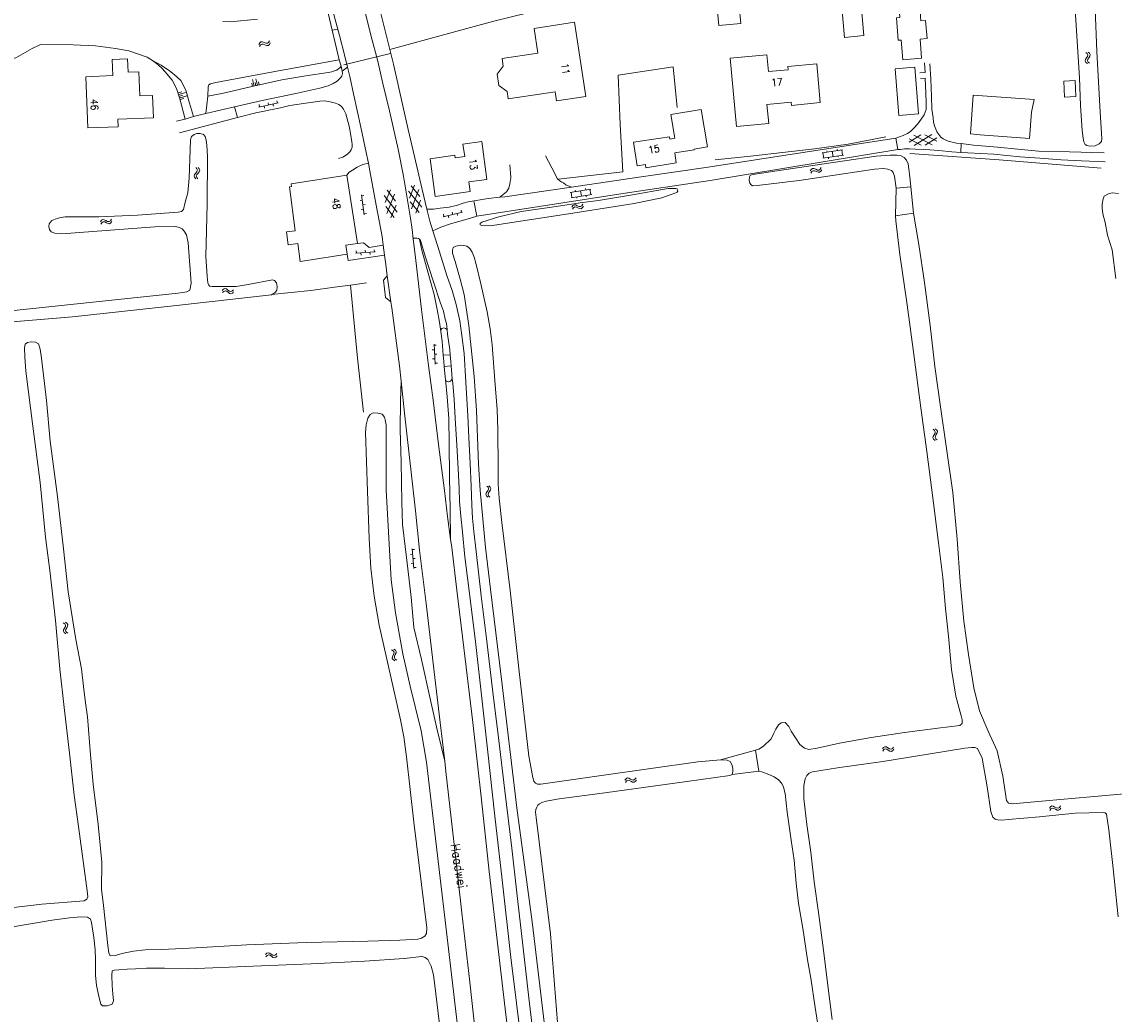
# Model space of a CAD drawing. Header units: metres. Extents: x 189705 to 199106, y 581686 to 588448.
# Tile 326 of 555: x 196426 to 196667, y 586095 to 586314. Entities that reach past the tile are written whole.
import ezdxf

# ---------------------------------------------------------------- set-up
doc = ezdxf.new("R2010")
doc.units = ezdxf.units.M
doc.layers.add('B-WA-OG-GBKN-G', color=7, linetype='Continuous', lineweight=18)
doc.styles.add('Style-STANDARD', font='STANDARD.shx')

msp = doc.modelspace()

# ---------------------------------------------------------------- linework, layer by layer
at = {"layer": 'B-WA-OG-GBKN-G'}
for p, q in [((196478.58, 586308.809), (196478.789, 586309.159)), ((196478.789, 586309.159), (196479.047, 586309.36)), ((196479.047, 586309.36), (196479.385, 586309.357)), ((196479.385, 586309.357), (196479.763, 586309.206)), ((196479.763, 586309.206), (196480.142, 586309.054)), ((196480.471, 586309.049), (196480.739, 586309.253)), ((196480.739, 586309.253), (196480.95, 586309.603)), ((196480.895, 586308.781), (196481.106, 586309.131)), ((196478.736, 586308.338), (196478.947, 586308.686)), ((196478.947, 586308.686), (196479.208, 586308.886)), ((196479.208, 586308.886), (196479.534, 586308.884)), ((196479.534, 586308.884), (196479.921, 586308.735)), ((196479.921, 586308.735), (196480.299, 586308.581)), ((196480.142, 586309.054), (196480.471, 586309.049)), ((196480.299, 586308.581), (196480.628, 586308.576)), ((196480.628, 586308.576), (196480.895, 586308.781)), ((196661.158, 586307.05), (196661.459, 586306.776)), ((196661.459, 586306.776), (196661.605, 586306.482)), ((196661.65, 586307.113), (196661.953, 586306.84)), ((196661.953, 586306.84), (196662.101, 586306.549)), ((196661.097, 586305.469), (196661.028, 586305.147)), ((196661.028, 586305.147), (196661.179, 586304.846)), ((196661.32, 586305.811), (196661.097, 586305.469)), ((196661.179, 586304.846), (196661.482, 586304.571)), ((196661.54, 586306.162), (196661.32, 586305.811)), ((196661.591, 586305.532), (196661.523, 586305.21)), ((196661.523, 586305.21), (196661.672, 586304.908)), ((196661.605, 586306.482), (196661.54, 586306.162)), ((196661.812, 586305.875), (196661.591, 586305.532)), ((196661.672, 586304.908), (196661.975, 586304.634)), ((196662.034, 586306.217), (196661.812, 586305.875)), ((196662.101, 586306.549), (196662.034, 586306.217)), ((196477.16, 586299.507), (196476.995, 586300.242)), ((196477.528, 586299.59), (196477.198, 586301.06)), ((196477.895, 586299.672), (196477.73, 586300.407)), ((196478.262, 586299.754), (196477.933, 586301.224)), ((196478.63, 586299.837), (196478.465, 586300.572)), ((196460.868, 586298.102), (196461.585, 586298.331)), ((196460.983, 586297.744), (196462.417, 586298.202)), ((196461.097, 586297.385), (196461.814, 586297.614)), ((196461.211, 586297.026), (196462.646, 586297.484)), ((196461.326, 586296.668), (196462.043, 586296.897)), ((196478.562, 586294.97), (196482.857, 586295.925)), ((196478.649, 586295.502), (196478.757, 586295.014)), ((196479.733, 586295.231), (196479.842, 586294.742)), ((196480.601, 586295.936), (196480.71, 586295.448)), ((196481.686, 586295.665), (196481.794, 586295.177)), ((196482.553, 586296.37), (196482.662, 586295.882)), ((196624.794, 586286.531), (196622.11, 586287.98)), ((196622.132, 586287.227), (196624.729, 586288.828)), ((196627.219, 586286.601), (196623.174, 586288.783)), ((196623.239, 586286.486), (196627.153, 586288.899)), ((196628.279, 586287.404), (196625.592, 586288.853)), ((196625.66, 586286.555), (196628.258, 586288.155)), ((196602.906, 586284.84), (196607.452, 586285.544)), ((196603.999, 586285.313), (196604.045, 586285.016)), ((196605.179, 586285.192), (196605.363, 586284.006)), ((196606.27, 586285.664), (196606.316, 586285.368)), ((196607.254, 586285.513), (196607.438, 586284.327)), ((196603.09, 586283.654), (196607.636, 586284.358)), ((196603.104, 586284.87), (196603.287, 586283.685)), ((196604.327, 586283.846), (196604.373, 586283.549)), ((196606.4, 586284.167), (196606.446, 586283.87)), ((196464.651, 586280.384), (196464.383, 586280.076)), ((196464.918, 586280.701), (196464.651, 586280.384)), ((196464.661, 586281.633), (196464.922, 586281.32)), ((196465.148, 586280.38), (196464.882, 586280.07)), ((196465.026, 586281.009), (196464.918, 586280.701)), ((196464.922, 586281.32), (196465.026, 586281.009)), ((196465.414, 586280.687), (196465.148, 586280.38)), ((196465.158, 586281.628), (196465.421, 586281.316)), ((196465.527, 586281.007), (196465.414, 586280.687)), ((196465.421, 586281.316), (196465.527, 586281.007)), ((196600.316, 586280.853), (196600.533, 586281.198)), ((196600.461, 586280.378), (196600.681, 586280.721)), ((196600.533, 586281.198), (196600.796, 586281.393)), ((196600.681, 586280.721), (196600.946, 586280.915)), ((196600.796, 586281.393), (196601.135, 586281.382)), ((196600.946, 586280.915), (196601.272, 586280.905)), ((196601.135, 586281.382), (196601.509, 586281.221)), ((196601.272, 586280.905), (196601.655, 586280.747)), ((196601.509, 586281.221), (196601.884, 586281.061)), ((196601.655, 586280.747), (196602.029, 586280.584)), ((196601.884, 586281.061), (196602.213, 586281.048)), ((196602.029, 586280.584), (196602.358, 586280.571)), ((196602.213, 586281.048), (196602.485, 586281.245)), ((196602.358, 586280.571), (196602.63, 586280.77)), ((196602.485, 586281.245), (196602.705, 586281.59)), ((196602.63, 586280.77), (196602.85, 586281.115)), ((196464.383, 586280.076), (196464.271, 586279.767)), ((196464.271, 586279.767), (196464.379, 586279.447)), ((196464.379, 586279.447), (196464.641, 586279.134)), ((196464.882, 586280.07), (196464.77, 586279.761)), ((196464.77, 586279.761), (196464.875, 586279.441)), ((196464.875, 586279.441), (196465.138, 586279.128)), ((196501.264, 586275.556), (196501.85, 586271.195)), ((196501.787, 586275.424), (196501.291, 586275.358)), ((196506.264, 586275.397), (196509.082, 586271.764)), ((196506.476, 586273.855), (196507.629, 586276.679)), ((196506.805, 586271.452), (196508.541, 586275.707)), ((196506.883, 586276.577), (196508.753, 586274.167)), ((196511.606, 586276.395), (196514.534, 586272.85)), ((196511.865, 586274.861), (196512.931, 586277.719)), ((196512.189, 586277.594), (196514.131, 586275.241)), ((196512.267, 586272.468), (196513.873, 586276.775)), ((196547.324, 586276.126), (196551.868, 586276.839)), ((196547.51, 586274.941), (196552.054, 586275.654)), ((196547.521, 586276.157), (196547.707, 586274.972)), ((196548.415, 586276.601), (196548.462, 586276.305)), ((196549.596, 586276.483), (196549.782, 586275.297)), ((196550.685, 586276.957), (196550.732, 586276.661)), ((196550.819, 586275.46), (196550.866, 586275.164)), ((196551.67, 586276.808), (196551.856, 586275.623)), ((196501.424, 586274.367), (196500.929, 586274.3)), ((196502.053, 586273.442), (196501.557, 586273.376)), ((196506.593, 586272.997), (196508.462, 586270.586)), ((196507.717, 586270.484), (196508.87, 586273.311)), ((196512.008, 586274.007), (196513.949, 586271.653)), ((196513.208, 586271.529), (196514.274, 586274.389)), ((196547.674, 586272.86), (196547.905, 586273.196)), ((196547.905, 586273.196), (196548.175, 586273.38)), ((196548.175, 586273.38), (196548.513, 586273.356)), ((196548.513, 586273.356), (196548.88, 586273.181)), ((196548.746, 586275.135), (196548.793, 586274.839)), ((196548.88, 586273.181), (196549.249, 586273.007)), ((196549.249, 586273.007), (196549.577, 586272.981)), ((196549.577, 586272.981), (196549.857, 586273.167)), ((196549.857, 586273.167), (196550.09, 586273.504)), ((196549.983, 586272.687), (196550.216, 586273.023)), ((196501.69, 586272.384), (196501.195, 586272.318)), ((196502.319, 586271.46), (196501.823, 586271.393)), ((196519.234, 586270.743), (196523.52, 586271.738)), ((196519.316, 586271.275), (196519.429, 586270.788)), ((196520.403, 586271.014), (196520.516, 586270.527)), ((196521.264, 586271.727), (196521.377, 586271.24)), ((196522.351, 586271.466), (196522.464, 586270.979)), ((196523.212, 586272.179), (196523.325, 586271.692)), ((196547.8, 586272.379), (196548.033, 586272.714)), ((196548.033, 586272.714), (196548.306, 586272.897)), ((196548.306, 586272.897), (196548.631, 586272.874)), ((196548.631, 586272.874), (196549.008, 586272.701)), ((196549.008, 586272.701), (196549.376, 586272.524)), ((196549.376, 586272.524), (196549.704, 586272.498)), ((196549.704, 586272.498), (196549.983, 586272.687)), ((196443.604, 586269.618), (196443.845, 586269.946)), ((196443.715, 586269.134), (196443.959, 586269.461)), ((196443.845, 586269.946), (196444.121, 586270.122)), ((196443.959, 586269.461), (196444.237, 586269.635)), ((196444.121, 586270.122), (196444.458, 586270.088)), ((196444.237, 586269.635), (196444.561, 586269.602)), ((196444.458, 586270.088), (196444.82, 586269.901)), ((196444.561, 586269.602), (196444.933, 586269.417)), ((196444.82, 586269.901), (196445.183, 586269.715)), ((196444.933, 586269.417), (196445.294, 586269.229)), ((196445.183, 586269.715), (196445.51, 586269.679)), ((196445.294, 586269.229), (196445.622, 586269.193)), ((196445.51, 586269.679), (196445.796, 586269.856)), ((196445.622, 586269.193), (196445.907, 586269.372)), ((196445.796, 586269.856), (196446.039, 586270.185)), ((196445.907, 586269.372), (196446.15, 586269.701)), ((196502.064, 586263.32), (196502.096, 586262.821)), ((196504.06, 586263.45), (196504.092, 586262.951)), ((196499.901, 586262.678), (196504.292, 586262.964)), ((196500.068, 586263.19), (196500.101, 586262.691)), ((196501.098, 586262.756), (196501.131, 586262.257)), ((196503.094, 586262.886), (196503.127, 586262.387)), ((196470.493, 586254.465), (196470.785, 586254.749)), ((196470.522, 586253.969), (196470.816, 586254.251)), ((196470.785, 586254.749), (196471.086, 586254.877)), ((196470.816, 586254.251), (196471.119, 586254.377)), ((196471.086, 586254.877), (196471.413, 586254.787)), ((196471.119, 586254.377), (196471.434, 586254.291)), ((196471.413, 586254.787), (196471.738, 586254.543)), ((196471.434, 586254.291), (196471.77, 586254.048)), ((196471.738, 586254.543), (196472.066, 586254.3)), ((196471.77, 586254.048), (196472.096, 586253.802)), ((196472.066, 586254.3), (196472.383, 586254.21)), ((196472.096, 586253.802), (196472.412, 586253.712)), ((196472.383, 586254.21), (196472.694, 586254.338)), ((196472.412, 586253.712), (196472.723, 586253.842)), ((196472.694, 586254.338), (196472.988, 586254.622)), ((196472.723, 586253.842), (196473.017, 586254.126)), ((196517.247, 586242.564), (196517.506, 586238.172)), ((196517.758, 586242.394), (196517.259, 586242.364)), ((196517.318, 586241.366), (196516.818, 586241.337)), ((196517.436, 586239.37), (196516.936, 586239.34)), ((196517.876, 586240.397), (196517.377, 586240.368)), ((196517.994, 586238.401), (196517.495, 586238.371)), ((196627.431, 586223.796), (196627.744, 586223.535)), ((196627.648, 586222.565), (196627.44, 586222.214)), ((196627.853, 586222.926), (196627.648, 586222.565)), ((196627.744, 586223.535), (196627.903, 586223.248)), ((196627.903, 586223.248), (196627.853, 586222.926)), ((196627.932, 586222.299), (196627.877, 586221.974)), ((196627.921, 586223.881), (196628.236, 586223.622)), ((196628.137, 586222.652), (196627.932, 586222.299)), ((196628.343, 586223.002), (196628.137, 586222.652)), ((196628.236, 586223.622), (196628.396, 586223.337)), ((196628.396, 586223.337), (196628.343, 586223.002)), ((196627.44, 586222.214), (196627.386, 586221.89)), ((196627.386, 586221.89), (196627.55, 586221.595)), ((196627.55, 586221.595), (196627.865, 586221.334)), ((196627.877, 586221.974), (196628.039, 586221.679)), ((196628.039, 586221.679), (196628.354, 586221.419)), ((196528.887, 586211.255), (196529.175, 586210.967)), ((196529.229, 586210.35), (196528.992, 586210.009)), ((196529.175, 586210.967), (196529.308, 586210.666)), ((196529.308, 586210.666), (196529.229, 586210.35)), ((196529.382, 586211.295), (196529.672, 586211.009)), ((196529.724, 586210.382), (196529.487, 586210.051)), ((196529.672, 586211.009), (196529.807, 586210.71)), ((196529.807, 586210.71), (196529.724, 586210.382)), ((196528.753, 586209.678), (196528.67, 586209.36)), ((196528.67, 586209.36), (196528.807, 586209.052)), ((196528.992, 586210.009), (196528.753, 586209.678)), ((196528.807, 586209.052), (196529.097, 586208.764)), ((196529.25, 586209.718), (196529.167, 586209.4)), ((196529.167, 586209.4), (196529.302, 586209.091)), ((196529.487, 586210.051), (196529.25, 586209.718)), ((196529.302, 586209.091), (196529.592, 586208.803)), ((196512.534, 586196.207), (196512.036, 586196.161)), ((196512.425, 586197.402), (196512.825, 586193.02)), ((196512.941, 586197.248), (196512.443, 586197.203)), ((196512.716, 586194.215), (196512.218, 586194.17)), ((196513.123, 586195.257), (196512.625, 586195.211)), ((196513.305, 586193.265), (196512.807, 586193.219)), ((196435.395, 586181.062), (196435.72, 586180.816)), ((196435.476, 586179.482), (196435.437, 586179.156)), ((196435.437, 586179.156), (196435.614, 586178.869)), ((196435.668, 586179.842), (196435.476, 586179.482)), ((196435.856, 586180.212), (196435.668, 586179.842)), ((196435.72, 586180.816), (196435.892, 586180.536)), ((196435.892, 586180.536), (196435.856, 586180.212)), ((196435.881, 586181.169), (196436.207, 586180.925)), ((196435.963, 586179.589), (196435.924, 586179.262)), ((196435.924, 586179.262), (196436.099, 586178.975)), ((196436.153, 586179.951), (196435.963, 586179.589)), ((196436.099, 586178.975), (196436.425, 586178.729)), ((196436.343, 586180.311), (196436.153, 586179.951)), ((196436.207, 586180.925), (196436.38, 586180.647)), ((196436.38, 586180.647), (196436.343, 586180.311)), ((196435.614, 586178.869), (196435.94, 586178.623)), ((196507.891, 586175.075), (196508.228, 586174.846)), ((196508.228, 586174.846), (196508.415, 586174.575)), ((196508.396, 586174.25), (196508.228, 586173.871)), ((196508.37, 586175.207), (196508.709, 586174.98)), ((196508.415, 586174.575), (196508.396, 586174.25)), ((196508.877, 586174.374), (196508.706, 586174.005)), ((196508.709, 586174.98), (196508.896, 586174.712)), ((196508.896, 586174.712), (196508.877, 586174.374)), ((196508.055, 586173.501), (196508.033, 586173.173)), ((196508.033, 586173.173), (196508.225, 586172.895)), ((196508.228, 586173.871), (196508.055, 586173.501)), ((196508.225, 586172.895), (196508.564, 586172.667)), ((196508.536, 586173.633), (196508.514, 586173.305)), ((196508.514, 586173.305), (196508.704, 586173.027)), ((196508.706, 586174.005), (196508.536, 586173.633)), ((196508.704, 586173.027), (196509.043, 586172.799)), ((196616.232, 586153.2), (196616.496, 586153.511)), ((196616.309, 586152.709), (196616.575, 586153.018)), ((196616.496, 586153.511), (196616.783, 586153.667)), ((196616.575, 586153.018), (196616.864, 586153.173)), ((196616.783, 586153.667), (196617.117, 586153.609)), ((196616.864, 586153.173), (196617.186, 586153.118)), ((196617.117, 586153.609), (196617.464, 586153.398)), ((196617.186, 586153.118), (196617.543, 586152.907)), ((196617.464, 586153.398), (196617.814, 586153.187)), ((196617.543, 586152.907), (196617.891, 586152.694)), ((196617.814, 586153.187), (196618.138, 586153.128)), ((196617.891, 586152.694), (196618.215, 586152.635)), ((196618.138, 586153.128), (196618.435, 586153.285)), ((196618.215, 586152.635), (196618.512, 586152.795)), ((196618.435, 586153.285), (196618.7, 586153.596)), ((196618.512, 586152.795), (196618.777, 586153.106)), ((196559.395, 586146.273), (196559.643, 586146.596)), ((196559.494, 586145.787), (196559.745, 586146.107)), ((196559.643, 586146.596), (196559.923, 586146.765)), ((196559.745, 586146.107), (196560.027, 586146.275)), ((196559.923, 586146.765), (196560.259, 586146.723)), ((196560.027, 586146.275), (196560.351, 586146.235)), ((196560.259, 586146.723), (196560.616, 586146.528)), ((196560.351, 586146.235), (196560.718, 586146.042)), ((196560.616, 586146.528), (196560.975, 586146.333)), ((196560.718, 586146.042), (196561.075, 586145.845)), ((196560.975, 586146.333), (196561.301, 586146.289)), ((196561.075, 586145.845), (196561.401, 586145.801)), ((196561.301, 586146.289), (196561.591, 586146.46)), ((196561.401, 586145.801), (196561.691, 586145.974)), ((196561.591, 586146.46), (196561.842, 586146.783)), ((196561.691, 586145.974), (196561.942, 586146.297)), ((196653.103, 586140.085), (196653.352, 586140.407)), ((196653.352, 586140.407), (196653.632, 586140.577)), ((196653.632, 586140.577), (196653.968, 586140.534)), ((196653.968, 586140.534), (196654.325, 586140.339)), ((196654.325, 586140.339), (196654.684, 586140.144)), ((196655.3, 586140.27), (196655.551, 586140.593)), ((196653.202, 586139.598), (196653.453, 586139.919)), ((196653.453, 586139.919), (196653.736, 586140.087)), ((196653.736, 586140.087), (196654.059, 586140.046)), ((196654.059, 586140.046), (196654.426, 586139.852)), ((196654.426, 586139.852), (196654.783, 586139.655)), ((196654.684, 586140.144), (196655.01, 586140.099)), ((196654.783, 586139.655), (196655.109, 586139.611)), ((196655.01, 586140.099), (196655.3, 586140.27)), ((196655.109, 586139.611), (196655.399, 586139.784)), ((196655.399, 586139.784), (196655.65, 586140.106)), ((196480.056, 586107.731), (196480.338, 586108.025)), ((196480.103, 586107.237), (196480.387, 586107.529)), ((196480.338, 586108.025), (196480.634, 586108.164)), ((196480.387, 586107.529), (196480.685, 586107.666)), ((196480.634, 586108.164), (196480.964, 586108.086)), ((196480.685, 586107.666), (196481.003, 586107.591)), ((196480.964, 586108.086), (196481.298, 586107.854)), ((196481.003, 586107.591), (196481.347, 586107.359)), ((196481.298, 586107.854), (196481.634, 586107.621)), ((196481.347, 586107.359), (196481.681, 586107.125)), ((196481.634, 586107.621), (196481.954, 586107.543)), ((196481.681, 586107.125), (196482.001, 586107.046)), ((196481.954, 586107.543), (196482.26, 586107.682)), ((196482.001, 586107.046), (196482.307, 586107.187)), ((196482.26, 586107.682), (196482.544, 586107.976)), ((196482.307, 586107.187), (196482.591, 586107.482))]:
    msp.add_line(p, q, dxfattribs=at)
at = {"layer": 'B-WA-OG-GBKN-G', "flags": 128}
for points in [[(196454.616, 586418.75), (196459.486, 586408.919), (196464.693, 586398.252), (196468.528, 586391.108), (196470.724, 586385.886), (196473.437, 586379.371), (196477.009, 586369.887), (196481.927, 586356.853), (196484.851, 586349.144), (196487.752, 586341.155), (196489.932, 586334.535), (196491.856, 586328.217), (196493.081, 586323.827), (196494.207, 586319.004), (196496.373, 586310.757), (196497.494, 586306.518), (196498.169, 586303.769)], [(196495.414, 586339.302), (196497.051, 586333.974), (196498.744, 586327.986), (196500.36, 586322.149), (196502.108, 586315.602), (196503.362, 586310.576), (196504.77, 586305.399), (196505.975, 586300.145), (196507.439, 586294.129), (196508.487, 586289.535), (196509.327, 586285.651), (196510.486, 586279.684), (196512.024, 586270.415), (196512.397, 586267.951), (196512.64, 586265.842)], [(196568.166, 586318.402), (196557.485, 586318.351), (196551.363, 586318.003), (196546.411, 586317.511), (196541.589, 586316.639), (196530.452, 586313.943), (196525.304, 586312.508), (196507.524, 586307.707), (196504.805, 586318.671), (196520.175, 586322.922)], [(196619.762, 586318.696), (196620.076, 586314.733), (196619.359, 586314.676), (196619.75, 586309.759), (196620.396, 586309.736), (196620.738, 586305.431), (196624.897, 586305.761), (196624.564, 586309.966), (196626.091, 586310.087), (196625.773, 586314.094), (196624.72, 586314.01), (196624.319, 586319.058), (196619.762, 586318.696)], [(196658.617, 586318.876), (196659.779, 586301.442), (196659.973, 586295.316), (196660.316, 586289.802), (196660.582, 586288.074), (196660.74, 586287.287), (196660.998, 586286.73), (196661.356, 586286.453), (196662.043, 586286.305), (196663.211, 586286.415), (196664.123, 586286.828), (196664.602, 586287.391), (196664.699, 586288.027), (196664.303, 586293.846), (196663.551, 586307.214), (196663.181, 586316.67)], [(196580.096, 586312.982), (196579.748, 586316.854), (196584.626, 586317.288), (196584.974, 586313.421), (196580.096, 586312.982)], [(196611.612, 586316.567), (196612.138, 586310.746), (196607.894, 586310.362), (196607.368, 586316.184), (196611.612, 586316.567)], [(196493.899, 586315.723), (196496.333, 586305.366), (196482.933, 586302.959), (196469.051, 586300.397), (196467.884, 586300.084), (196467.53, 586299.878), (196467.355, 586299.47), (196467.293, 586297.41)], [(196470.61, 586313.857), (196472.338, 586313.768), (196478.306, 586314.368)], [(196494.783, 586311.961), (196495.997, 586312.188)], [(196539.375, 586312.315), (196540.191, 586306.862), (196532.278, 586305.667), (196532.533, 586304.018), (196531.202, 586302.214), (196531.586, 586299.746), (196533.406, 586298.388), (196533.641, 586296.753), (196543.966, 586298.298), (196544.262, 586296.32), (196550.799, 586297.298), (196548.296, 586313.698), (196539.375, 586312.315)], [(196455.104, 586305.269), (196453.945, 586305.973), (196449.868, 586307.382), (196446.917, 586307.87), (196442.492, 586308.475), (196437.611, 586308.721), (196430.368, 586308.823), (196428.545, 586307.921), (196424.9, 586305.811), (196423.759, 586305.523), (196422.412, 586305.437), (196411.105, 586305.283), (196394.818, 586305.068), (196377.719, 586304.771), (196365.526, 586304.178), (196349.474, 586302.948), (196342.568, 586302.188)], [(196507.621, 586306.82), (196497.33, 586304.278)], [(196507.524, 586307.707), (196508.308, 586304.432)], [(196440.812, 586290.346), (196447.521, 586290.604), (196447.456, 586292.29), (196455.307, 586292.592), (196455.118, 586297.523), (196452.308, 586297.415), (196452.102, 586302.783), (196449.693, 586302.69), (196449.58, 586305.63), (196446.191, 586305.5), (196446.329, 586301.908), (196440.377, 586301.68), (196440.812, 586290.346)], [(196455.104, 586305.269), (196456.994, 586304.197), (196458.855, 586302.949), (196459.886, 586302.17), (196461.348, 586300.852), (196462.43, 586298.698), (196463.238, 586295.856), (196464.14, 586292.904)], [(196457.312, 586303.405), (196456.259, 586304.361), (196455.104, 586305.269)], [(196496.724, 586303.996), (196496.333, 586305.366)], [(196508.308, 586304.432), (196510.379, 586295.218), (196511.559, 586289.988), (196512.921, 586284.074), (196514.598, 586276.763), (196515.644, 586272.423)], [(196596.129, 586296.019), (196590.752, 586295.523), (196591.138, 586291.341), (196584.059, 586290.688), (196582.629, 586305.764), (196590.723, 586306.531), (196591.076, 586302.808), (196595.456, 586303.224), (196595.387, 586303.95), (196601.729, 586304.552), (196602.502, 586295.949), (196596.173, 586295.331), (196596.129, 586296.019)], [(196625.528, 586304.713), (196625.644, 586302.629), (196624.501, 586302.519)], [(196626.723, 586304.518), (196626.924, 586301.163), (196627.078, 586297.274), (196627.173, 586294.529), (196627.44, 586292.624), (196627.523, 586291.659), (196627.758, 586290.821), (196628.068, 586290.111), (196628.25, 586289.477), (196628.66, 586288.895), (196629.147, 586288.339), (196629.683, 586287.936), (196630.754, 586287.435), (196632.561, 586287.015), (196633.623, 586286.895), (196633.537, 586284.96)], [(196462.993, 586264.989), (196463.668, 586256.067), (196463.35, 586254.549), (196462.695, 586254.164), (196460.737, 586253.877), (196420.939, 586249.674), (196374.839, 586245.225), (196338.784, 586241.76), (196337.422, 586241.804), (196336.444, 586242.225), (196335.979, 586243.401), (196334.133, 586252.953), (196329.248, 586273.144), (196324.606, 586292.382), (196323.42, 586297.746), (196323.777, 586298.725), (196325.233, 586299.878), (196342.568, 586302.188)], [(196462.326, 586292.322), (196461.097, 586296.757), (196460.395, 586299.065), (196459.467, 586300.915), (196458.235, 586302.297), (196457.312, 586303.405)], [(196467.288, 586297.351), (196470.744, 586298.019), (196476.732, 586299.408), (196483.658, 586300.981), (196488.938, 586301.857), (196493.913, 586302.578), (196494.7, 586302.736), (196495.283, 586302.944), (196495.714, 586303.125), (196496.068, 586303.305), (196496.472, 586303.638), (196496.724, 586303.996), (196496.96, 586302.904)], [(196473.197, 586295.05), (196479.345, 586296.429), (196486.741, 586297.991), (196492.006, 586299.158), (196493.857, 586299.679), (196494.971, 586300.196), (196495.832, 586300.71), (196496.489, 586301.249), (196496.866, 586301.81), (196497.04, 586302.346), (196496.96, 586302.904), (196498.169, 586303.769)], [(196498.169, 586303.769), (196498.671, 586301.721), (196499.485, 586297.913), (196501.06, 586290.551)], [(196544.648, 586279.008), (196558.913, 586280.656), (196558.333, 586291.102), (196557.902, 586302.006), (196570.036, 586303.819), (196570.961, 586294.901)], [(196619.846, 586293.114), (196619.036, 586303.405), (196623.391, 586303.748), (196624.201, 586293.457), (196619.846, 586293.114)], [(196624.611, 586301.3), (196625.652, 586301.358), (196625.853, 586298.029), (196625.919, 586295.868), (196625.878, 586294.444), (196625.428, 586293.271), (196624.775, 586292.275), (196624.045, 586291.253), (196623.162, 586290.332), (196622.48, 586289.666), (196621.747, 586289.152), (196620.835, 586288.663), (196619.209, 586288.078), (196619.619, 586285.558)], [(196656.459, 586297.185), (196658.936, 586297.281), (196658.8, 586300.813), (196656.322, 586300.718), (196656.459, 586297.185)], [(196467.293, 586297.41), (196466.895, 586293.522), (196464.14, 586292.904)], [(196637.785, 586288.862), (196635.712, 586289.024), (196636.284, 586297.602), (196649.746, 586296.641), (196649.186, 586293.832)], [(196466.895, 586293.522), (196473.197, 586295.05)], [(196473.197, 586295.05), (196473.897, 586292.65)], [(196473.897, 586292.65), (196477.879, 586293.681), (196483.345, 586294.826), (196485.425, 586295.299), (196489.487, 586295.937), (196492.025, 586296.285), (196493.169, 586296.318), (196494.339, 586296.149), (196495.484, 586295.826), (196496.249, 586295.526), (196496.836, 586295.073), (196497.272, 586294.516), (196497.762, 586293.503), (196498.596, 586290.483), (196499.101, 586287.309), (196499.206, 586286.699), (196499.21, 586286.14), (196498.986, 586285.503), (196498.684, 586285.094), (196498.204, 586284.607), (196497.699, 586284.248), (196497.091, 586283.913), (196496.178, 586283.627)], [(196460.413, 586291.869), (196462.326, 586292.322)], [(196461.059, 586289.241), (196473.897, 586292.65)], [(196464.14, 586292.904), (196462.326, 586292.322)], [(196570.394, 586288.062), (196569.512, 586293.314), (196576.241, 586294.444), (196577.629, 586286.176), (196574.674, 586285.68)], [(196649.186, 586293.832), (196648.732, 586287.992)], [(196501.06, 586290.551), (196502.293, 586284.915), (196502.761, 586282.599)], [(196465.647, 586289.11), (196464.885, 586289.105), (196464.302, 586288.923), (196463.72, 586288.461), (196463.497, 586287.722), (196463.199, 586279.254), (196462.866, 586276.022), (196462.346, 586273.985), (196461.926, 586272.329), (196461.522, 586271.894), (196460.786, 586271.737), (196451.821, 586271.09), (196443.336, 586270.726), (196438.355, 586270.716), (196435.84, 586270.724), (196434.596, 586270.461), (196433.632, 586270.226), (196432.872, 586269.89), (196432.494, 586269.481), (196432.318, 586269.149), (196432.195, 586268.589), (196432.327, 586267.954), (196432.712, 586267.397), (196433.527, 586267.098), (196435.078, 586266.956), (196455.65, 586268.497), (196460.147, 586268.58), (196461.089, 586268.383), (196461.65, 586268.056), (196462.086, 586267.525), (196462.599, 586266.766), (196462.993, 586264.989)], [(196465.647, 586289.11), (196466.386, 586288.886), (196466.694, 586288.431), (196466.928, 586287.644), (196467.113, 586286.552), (196467.207, 586284.036), (196467.178, 586273.485), (196466.901, 586261.965), (196467.16, 586257.594), (196467.323, 586256.146), (196467.53, 586255.588), (196467.785, 586255.386), (196468.243, 586255.313), (196469.844, 586255.299), (196473.554, 586255.35), (196476.194, 586255.775), (196481.599, 586256.83), (196482.032, 586256.68), (196482.493, 586256.15), (196482.626, 586255.261), (196482.555, 586254.548), (196482.228, 586254.063), (196481.342, 586253.523)], [(196570.394, 586288.062), (196569.324, 586287.895), (196569.242, 586288.42), (196561.258, 586287.177), (196562.068, 586281.977), (196563.912, 586282.264), (196564.02, 586281.569), (196570.739, 586282.615), (196570.396, 586284.821), (196574.703, 586285.491), (196574.674, 586285.68)], [(196579.205, 586281.889), (196619.209, 586288.078)], [(196579.349, 586283.315), (196587.127, 586284.141), (196601.264, 586285.747), (196608.69, 586286.757), (196616.96, 586288.365)], [(196648.732, 586287.992), (196637.785, 586288.862)], [(196517.523, 586275.209), (196525.263, 586276.281), (196524.966, 586278.426), (196528.933, 586278.975), (196527.773, 586287.357), (196523.635, 586286.784), (196524.016, 586284.034), (196521.926, 586283.745), (196521.848, 586284.312), (196516.367, 586283.553), (196517.523, 586275.209)], [(196578.189, 586278.709), (196619.619, 586285.558)], [(196619.619, 586285.558), (196620.247, 586285.608), (196621.084, 586285.741), (196622.202, 586285.748), (196623.524, 586285.656), (196625.71, 586285.595), (196628.685, 586285.336), (196631.583, 586285.102), (196633.537, 586284.96)], [(196633.623, 586286.895), (196636.35, 586286.584), (196641.665, 586286.112), (196646.14, 586285.686), (196650.717, 586285.26), (196657.554, 586285.079), (196665.229, 586284.878)], [(196498.023, 586279.888), (196498.537, 586280.618), (196499.22, 586281.029), (196500.257, 586281.698), (196501.498, 586282.266), (196502.761, 586282.599)], [(196502.761, 586282.599), (196503.109, 586280.879), (196504.508, 586273.312), (196505.775, 586266.354), (196506.027, 586264.428)], [(196541.863, 586284.173), (196543.897, 586280.323), (196544.207, 586279.639), (196544.515, 586279.132), (196545.001, 586278.678), (196545.435, 586278.401), (196545.843, 586278.201), (196546.349, 586277.773), (196547.595, 586277.285)], [(196616.515, 586281.412), (196614.508, 586281.22), (196597.856, 586278.715), (196588.563, 586277.633), (196587.572, 586277.575), (196587.241, 586277.751), (196586.984, 586278.156), (196586.801, 586278.841), (196586.873, 586279.554), (196587.074, 586279.835), (196587.327, 586280.014), (196588.038, 586280.146), (196600.857, 586282.041), (196614.87, 586284.096), (196617.943, 586284.371), (196619.519, 586284.306), (196620.384, 586284.159), (196621.021, 586283.808), (196621.584, 586283.202), (196621.895, 586282.39), (196622.106, 586281.298), (196622.215, 586280.155), (196622.488, 586277.386)], [(196622.285, 586284.732), (196642.014, 586283.293), (196664.534, 586281.494)], [(196633.537, 586284.96), (196635.092, 586284.846), (196640.811, 586284.53), (196646.584, 586283.96), (196650.956, 586283.711), (196655.685, 586283.311), (196660.21, 586283.114), (196665.395, 586282.87)], [(196531.795, 586275.03), (196533.228, 586276.206), (196533.755, 586277.074), (196534.003, 586277.991), (196534.222, 586279.366), (196534.164, 586280.459), (196533.949, 586282.186)], [(196559.008, 586278.948), (196562.462, 586279.451), (196577.757, 586281.678)], [(196577.757, 586281.678), (196579.205, 586281.889)], [(196616.515, 586281.412), (196617.431, 586281.241), (196618.22, 586280.966), (196618.63, 586280.512), (196618.915, 586279.7), (196619.276, 586277.039)], [(196488.215, 586260.937), (196498.058, 586262.442), (196497.753, 586264.438), (196500.326, 586264.831), (196498.023, 586279.888), (196485.688, 586278.002), (196485.778, 586277.411)], [(196547.595, 586277.285), (196559.008, 586278.948)], [(196559.44, 586275.979), (196562.894, 586276.482), (196578.189, 586278.709)], [(196488.215, 586260.937), (196487.71, 586260.875), (196487.204, 586264.804), (196485.029, 586264.523), (196484.66, 586267.379), (196486.627, 586267.633), (196485.369, 586277.359), (196485.778, 586277.411)], [(196526.722, 586270.852), (196559.44, 586275.979)], [(196568.95, 586276.963), (196560.651, 586275.513), (196553.592, 586274.326), (196550.029, 586273.864), (196543.696, 586272.94), (196536.459, 586271.906), (196531.537, 586270.754), (196527.785, 586269.533), (196527.431, 586269.276), (196527.408, 586268.971), (196527.816, 586268.77), (196529.671, 586268.758), (196547.922, 586271.528), (196561.426, 586273.631), (196567.567, 586274.945)], [(196532.861, 586275.14), (196547.595, 586277.285)], [(196568.95, 586276.963), (196570.627, 586277), (196570.901, 586276.876), (196571.034, 586276.625), (196571.038, 586276.393), (196570.938, 586276.198), (196570.659, 586276.009), (196569.418, 586275.542), (196567.567, 586274.945)], [(196619.276, 586277.039), (196619.118, 586270.919)], [(196619.276, 586277.039), (196622.491, 586277.356)], [(196622.491, 586277.356), (196623.072, 586271.495)], [(196664.949, 586274.694), (196665.228, 586275.302), (196666.157, 586275.792), (196666.972, 586276.024), (196668.336, 586275.898)], [(196515.644, 586272.423), (196517.143, 586272.433), (196518.59, 586272.596), (196520.596, 586272.89), (196522.423, 586273.309), (196523.716, 586273.725), (196524.781, 586274.012)], [(196516.973, 586267.601), (196517.657, 586267.886), (196518.772, 586268.402), (196520.876, 586269.154), (196524.578, 586270.197), (196526.722, 586270.852), (196526.052, 586274.228)], [(196531.795, 586275.03), (196529.215, 586274.766), (196524.781, 586274.012)], [(196532.861, 586275.14), (196531.795, 586275.03)], [(196667.801, 586257.107), (196666.948, 586263.397), (196665.964, 586266.692), (196665.384, 586269.442), (196664.872, 586271.379), (196664.731, 586272.694), (196664.76, 586273.539), (196664.949, 586274.694)], [(196515.644, 586272.423), (196516.349, 586269.733), (196516.973, 586267.601)], [(196588.245, 586152.901), (196588.946, 586153.132), (196589.981, 586153.79), (196591.65, 586155.403), (196592.256, 586156.671), (196592.688, 586157.517), (196593.284, 586158.532), (196593.861, 586158.915), (196594.74, 586158.996), (196595.575, 586158.161), (196596.103, 586157.115), (196597.995, 586154.181), (196599.072, 586153.37), (196600.005, 586153.08), (196601.802, 586153.345), (196606.75, 586154.467), (196613.74, 586155.722), (196621.138, 586156.783), (196628.49, 586157.761), (196633.366, 586158.376), (196633.826, 586158.8), (196633.874, 586159.612), (196633.643, 586160.473), (196632.411, 586164.85), (196631.501, 586170.692), (196630.849, 586178.085), (196630.176, 586184.172), (196629.551, 586191.058), (196628.655, 586198.72), (196627.368, 586208.637), (196626.026, 586218.866), (196624.723, 586228.523), (196623.171, 586240.322), (196621.7, 586251.294), (196620.095, 586262.391), (196619.177, 586269.871), (196619.118, 586270.919)], [(196619.118, 586270.919), (196623.072, 586271.495)], [(196623.072, 586271.495), (196624.29, 586264.596), (196625.523, 586256.175), (196626.756, 586246.695), (196627.826, 586237.685), (196629.058, 586228.724), (196630.333, 586220.037), (196631.76, 586209.813), (196632.743, 586199.484), (196633.386, 586190.068), (196634.238, 586181.379), (196635.241, 586174.021), (196636.394, 586166.641), (196637.651, 586161.569), (196639.577, 586157.107), (196641.577, 586152.78), (196642.808, 586147.142), (196643.625, 586141.75), (196644.055, 586141.225), (196644.957, 586141.065), (196652.213, 586141.68), (196662.197, 586142.569), (196671.309, 586143.371)], [(196514.07, 586265.786), (196513.833, 586265.952), (196513.503, 586266.026), (196513.172, 586266.024), (196512.893, 586265.971), (196512.64, 586265.842)], [(196512.64, 586265.842), (196513.206, 586261.067), (196514.501, 586250.219), (196516.034, 586237.899), (196517.027, 586230.253), (196518.212, 586220.447), (196519.528, 586210.236), (196520.202, 586204.545), (196520.907, 586199.521)], [(196520.142, 586245.806), (196519.985, 586247.181), (196519.699, 586248.145), (196519.306, 586249.846), (196518.684, 586251.672), (196517.101, 586256.39), (196515.284, 586261.996), (196514.346, 586265.295), (196514.191, 586265.701), (196514.07, 586265.786)], [(196514.07, 586265.786), (196514.563, 586263.339), (196515.945, 586258.263), (196517.247, 586253.594), (196517.957, 586250.243), (196518.433, 586247.45), (196518.721, 586245.398), (196518.75, 586245.774), (196519.002, 586246.03), (196519.179, 586246.158), (196519.407, 586246.185), (196519.764, 586246.086), (196520.142, 586245.806)], [(196516.973, 586267.601), (196518.479, 586263.01), (196520.09, 586257.784), (196521.231, 586254.436), (196522.142, 586251.34), (196522.929, 586247.735), (196523.383, 586244.51), (196523.893, 586240.547), (196524.293, 586234.193), (196524.75, 586226.773)], [(196500.326, 586264.831), (196501.668, 586264.978), (196502.946, 586263.97), (196506.027, 586264.428)], [(196506.027, 586264.428), (196506.315, 586262.217)], [(196536.066, 586170.281), (196534.037, 586188.166), (196532.206, 586203.18), (196531.61, 586208.54), (196531.436, 586211.666), (196531.385, 586215.327), (196531.328, 586223.64), (196531.22, 586228.191), (196530.668, 586234.568), (196530.08, 586242.471), (196529.65, 586245.951), (196529.014, 586249.761), (196527.599, 586255.929), (196526.5, 586260.472), (196526.136, 586261.792), (196525.645, 586262.933), (196525.131, 586263.743), (196524.493, 586264.221), (196523.805, 586264.42), (196523.068, 586264.44), (196522.028, 586264.23), (196521.496, 586263.946), (196521.322, 586263.386), (196521.327, 586262.674), (196521.899, 586260.822), (196522.993, 586256.94), (196523.88, 586253.539), (196524.918, 586246.707), (196526.139, 586235.427), (196526.648, 586227.905), (196527.086, 586216.06), (196527.43, 586210.367), (196528.61, 586197.688), (196529.715, 586188.441), (196532.084, 586169.16), (196535.562, 586140.175)], [(196498.058, 586262.442), (196498.29, 586261.065), (196506.315, 586262.217)], [(196506.315, 586262.217), (196506.58, 586260.182), (196506.928, 586257.692)], [(196498.844, 586255.643), (196502.339, 586256.135)], [(196506.928, 586257.692), (196506.121, 586256.695), (196506.554, 586252.91), (196507.735, 586251.931)], [(196506.928, 586257.692), (196507.735, 586251.931)], [(196481.405, 586253.561), (196490.026, 586254.422), (196495.307, 586255.145), (196498.844, 586255.643), (196500.344, 586239.519), (196501.672, 586227.578)], [(196338.415, 586236.718), (196338.454, 586237.498), (196338.738, 586238.346), (196339.304, 586238.683), (196340.821, 586239.144), (196358.473, 586241.2), (196381.533, 586243.743), (196407.394, 586246.476), (196423.306, 586247.471), (196437.423, 586248.642), (196459.716, 586251.082), (196481.342, 586253.523)], [(196507.735, 586251.931), (196507.916, 586250.631), (196509.631, 586237.804), (196509.991, 586234.43)], [(196518.721, 586245.398), (196519.021, 586243.259), (196519.288, 586240.192)], [(196520.813, 586240.226), (196520.712, 586241.313), (196520.255, 586244.818), (196520.142, 586245.806)], [(196421.284, 586117.79), (196430.652, 586118.856), (196440.023, 586119.603), (196440.606, 586119.993), (196440.8, 586120.524), (196440.704, 586121.812), (196439.881, 586127.855), (196438.77, 586136.034), (196437.774, 586142.95), (196436.799, 586152.258), (196435.624, 586162.31), (196434.621, 586170.865), (196433.706, 586181.532), (196432.497, 586192.019), (196431.474, 586199.937), (196430.289, 586211.998), (196428.705, 586224.441), (196427.163, 586236.597), (196426.926, 586239.805), (196426.831, 586241.763), (196426.996, 586242.593), (196427.527, 586242.932)], [(196427.527, 586242.932), (196428.296, 586243.105), (196429.27, 586243.004), (196429.916, 586242.684), (196430.312, 586241.464), (196430.629, 586239.51), (196431.675, 586230.175), (196432.478, 586221.167), (196434.13, 586208.964), (196435.431, 586197.396), (196436.495, 586187.859), (196438.139, 586177.373), (196439.393, 586170.831), (196439.844, 586166.97), (196440.304, 586163.35), (196440.724, 586160.244), (196441.398, 586151.856), (196441.995, 586145.419), (196443.098, 586136.486), (196443.883, 586128.194), (196443.868, 586122.206), (196444.283, 586118.58), (196445.257, 586109.766), (196445.493, 586108.151), (196445.726, 586107.459), (196446.838, 586107.557), (196448.73, 586108.062), (196450.88, 586108.513), (196453.51, 586108.789), (196457.152, 586108.898), (196464.639, 586109.211), (196475.921, 586109.885), (196489.008, 586110.395), (196502.672, 586110.671), (196509.684, 586110.944), (196513.684, 586111.161)], [(196519.288, 586240.192), (196520.813, 586240.226)], [(196519.288, 586240.192), (196519.407, 586238.812), (196519.517, 586237.664)], [(196521.035, 586237.783), (196520.958, 586238.67), (196520.813, 586240.226)], [(196519.517, 586237.664), (196521.035, 586237.783)], [(196519.517, 586237.664), (196519.736, 586235.382), (196519.789, 586234.776)], [(196521.284, 586234.912), (196521.035, 586237.783)], [(196509.991, 586234.43), (196509.812, 586230.05), (196509.805, 586223.643), (196510.006, 586216.526), (196510.144, 586207.654), (196510.304, 586202.773), (196511.168, 586195.431), (196512.168, 586186.692), (196512.824, 586179.985), (196514.474, 586172.954), (196516.441, 586163.941), (196517.935, 586157.418), (196519.618, 586150.469)], [(196509.991, 586234.43), (196510.745, 586227.362), (196511.667, 586218.876), (196513.129, 586205.793), (196514.079, 586197.079), (196515.532, 586185.292), (196517.449, 586168.983), (196518.635, 586159.024), (196519.618, 586150.469)], [(196519.789, 586234.776), (196519.92, 586234.443), (196520.201, 586234.318), (196520.455, 586234.268), (196520.76, 586234.321), (196520.962, 586234.501), (196521.138, 586234.68), (196521.284, 586234.912)], [(196519.789, 586234.776), (196520.122, 586230.961), (196520.485, 586226.184), (196520.6, 586220.667), (196520.676, 586213.244), (196520.802, 586206.05), (196520.907, 586199.521)], [(196536.691, 586086.893), (196534.239, 586107.114), (196532.292, 586124.262), (196530.696, 586138.285), (196529.044, 586153.096), (196527.903, 586163.741), (196526.47, 586176.24), (196525.232, 586186.325), (196524.076, 586195.597), (196523.504, 586201.06), (196523.175, 586204.591), (196522.899, 586207.844), (196522.803, 586210.691), (196522.544, 586215.037), (196522.305, 586220.272), (196521.933, 586226.245), (196521.676, 586230.412), (196521.372, 586233.894), (196521.284, 586234.912)], [(196513.684, 586111.161), (196514.466, 586111.35), (196515.25, 586111.838), (196515.602, 586112.4), (196515.644, 586113.646), (196512.79, 586137.017), (196511.14, 586151.447), (196510.551, 586155.815), (196509.814, 586159.573), (196507.741, 586169.068), (196505.121, 586180.541), (196504.061, 586186.916), (196503.306, 586193.114), (196502.906, 586199.671), (196502.554, 586210.143), (196502.135, 586223.056), (196502.276, 586224.735), (196502.646, 586226.238), (196503.149, 586227.08), (196503.833, 586227.415), (196504.824, 586227.346), (196505.791, 586227.149), (196506.329, 586226.492), (196506.486, 586225.883), (196506.697, 586224.74), (196506.716, 586221.944), (196506.695, 586210.35), (196507.771, 586190.501), (196508.736, 586183.236), (196510.348, 586174.196), (196511.999, 586167.038), (196514.43, 586157.164), (196515.596, 586150.232), (196520.479, 586109.001), (196528.85, 586037.311)], [(196524.75, 586226.773), (196524.91, 586221.968), (196525.204, 586216.225), (196525.467, 586211.192), (196525.623, 586207.024), (196525.77, 586204.152), (196526.07, 586201.205), (196526.558, 586196.81), (196527.641, 586187.003), (196528.85, 586177.579), (196530.253, 586165.715), (196531.546, 586155.021), (196532.868, 586143.919), (196534.429, 586131.218), (196535.513, 586121.386), (196536.591, 586112.419), (196538.189, 586098.166), (196540.346, 586080.155), (196541.886, 586066.818), (196543.797, 586051.297), (196545.149, 586039.484), (196546.818, 586025.791), (196548.354, 586013.115), (196549.796, 586000)], [(196520.907, 586199.521), (196521.164, 586197.687), (196522.271, 586188.212), (196523.807, 586175.485), (196525.801, 586159.023), (196527.748, 586141.951), (196529.433, 586126.073), (196531.38, 586109.001), (196533.106, 586094.495), (196535.153, 586077.729), (196536.696, 586063.985), (196538.555, 586048.642), (196539.958, 586036.829), (196541.365, 586024.355), (196543.03, 586011.349), (196544.212, 586000)], [(196536.066, 586170.281), (196538.202, 586151.609), (196539.073, 586146.861), (196539.308, 586146.023), (196539.641, 586145.619), (196540.1, 586145.419), (196540.862, 586145.399), (196554.773, 586147.402), (196575.514, 586150.292), (196580.492, 586150.733)], [(196588.245, 586152.901), (196580.492, 586150.733)], [(196588.955, 586148.247), (196588.245, 586152.901)], [(196636.614, 586153.502), (196635.925, 586153.516), (196634.409, 586153.351), (196626.312, 586152.018), (196616.352, 586150.373), (196606.35, 586148.97), (196600.814, 586148.135), (196600.069, 586147.805), (196599.537, 586147.278), (196599.197, 586146.573), (196598.927, 586145.094), (196598.882, 586143.943), (196598.902, 586142.259), (196599.553, 586136.511), (196600.452, 586130.331), (196601.16, 586123.847), (196602.144, 586117.068), (196603.228, 586108.733), (196604.122, 586101.493), (196605.176, 586093.419)], [(196668.25, 586116.114), (196667.212, 586126.782), (196666.247, 586135.291), (196665.727, 586138.768), (196665.399, 586139.091), (196664.964, 586139.161), (196658.824, 586138.963), (196650.897, 586138.2), (196644.011, 586137.62), (196642.612, 586137.473), (196641.741, 586137.496), (196641.125, 586137.672), (196640.597, 586138.12), (196640.294, 586138.916), (196640.195, 586139.359), (196639.378, 586144.824), (196638.226, 586151.104), (196637.249, 586153.241), (196636.614, 586153.502)], [(196519.618, 586150.469), (196519.879, 586148.202), (196521.586, 586132.73), (196523.422, 586116.98)], [(196580.492, 586150.733), (196581.991, 586150.693), (196582.629, 586150.392), (196582.964, 586149.759), (196583.223, 586148.947), (196583.203, 586148.184), (196583.055, 586147.522)], [(196583.055, 586147.522), (196588.955, 586148.247)], [(196602.473, 586088.995), (196601.427, 586096.061), (196600.459, 586102.554), (196599.685, 586106.555), (196598.697, 586113.594), (196597.711, 586119.002), (196597.189, 586123.533), (196596.791, 586128.635), (196596.093, 586133.051), (196595.206, 586139.192), (196594.738, 586143.345), (196594.416, 586144.721), (196594.009, 586145.531), (196593.264, 586146.372), (196592.361, 586147.032), (196591.144, 586147.507), (196589.603, 586148.129), (196588.955, 586148.247)], [(196583.055, 586147.522), (196582.574, 586147.29), (196573.028, 586145.978), (196554.927, 586143.488), (196544.9, 586142.121), (196542.006, 586141.669), (196541.068, 586141.357), (196540.536, 586141.049), (196540.182, 586140.767), (196539.957, 586140.282), (196539.757, 586139.823), (196539.685, 586139.238), (196539.795, 586137.993)], [(196541.62, 586092.216), (196538.887, 586114.969), (196535.562, 586140.175)], [(196539.795, 586137.993), (196542.927, 586112.338), (196544.54, 586092.718)], [(196523.422, 586116.98), (196525.129, 586101.661), (196526.781, 586086.748), (196527.23, 586082.829)], [(196514.574, 586107.312), (196510.664, 586106.911), (196501.932, 586106.307), (196490.144, 586105.73), (196477.31, 586105.151), (196463.104, 586104.602), (196457.728, 586104.714), (196453.775, 586104.719), (196451.322, 586104.603), (196449.481, 586104.494), (196447.672, 586104.371), (196446.664, 586104.291), (196446.168, 586104.154), (196446.086, 586103.218), (196446.203, 586100.844), (196446.365, 586099.061), (196446.516, 586097.511), (196446.209, 586096.813), (196445.1, 586096.442), (196444.047, 586096.453), (196443.68, 586096.782), (196443.331, 586098.152), (196442.758, 586100.934), (196442.536, 586103.213), (196442.542, 586106.665), (196442.416, 586108.773), (196442.129, 586111.527), (196441.659, 586114.802), (196441.42, 586115.546), (196440.762, 586116.009), (196439.352, 586116.063), (196436.742, 586115.891), (196432.965, 586115.368), (196423.852, 586113.831)], [(196514.574, 586107.312), (196514.621, 586107.308), (196515.283, 586107.084), (196515.87, 586106.681), (196516.204, 586106.099), (196516.592, 586105.186), (196517.113, 586103.257), (196517.65, 586099.066), (196519.995, 586079.582), (196523.605, 586049.86), (196526.845, 586022.119), (196529.241, 586000)]]:
    msp.add_lwpolyline(points, dxfattribs=at)

# ---------------------------------------------------------------- texts
at = {"layer": 'B-WA-OG-GBKN-G', "style": 'Style-STANDARD'}
for s, height, rotation, p in [('11', 1.6, 278.68085, (196545.29, 586304.52)), ('17', 1.6, 5.39146, (196591.778, 586299.551)), ('46', 1.6, 272.1211, (196441.429, 586296.722)), ('15', 1.6, 10.01793, (196564.705, 586284.663)), ('13', 1.6, 276.60603, (196524.97, 586283.471)), ('48', 1.6, 277.87092, (196494.701, 586274.775)), ('Haadwei', 2, 279.55653, (196520.91, 586132.061))]:
    msp.add_text(s, height=height, rotation=rotation, dxfattribs=at).set_placement(p)

doc.saveas('drawing.dxf')
